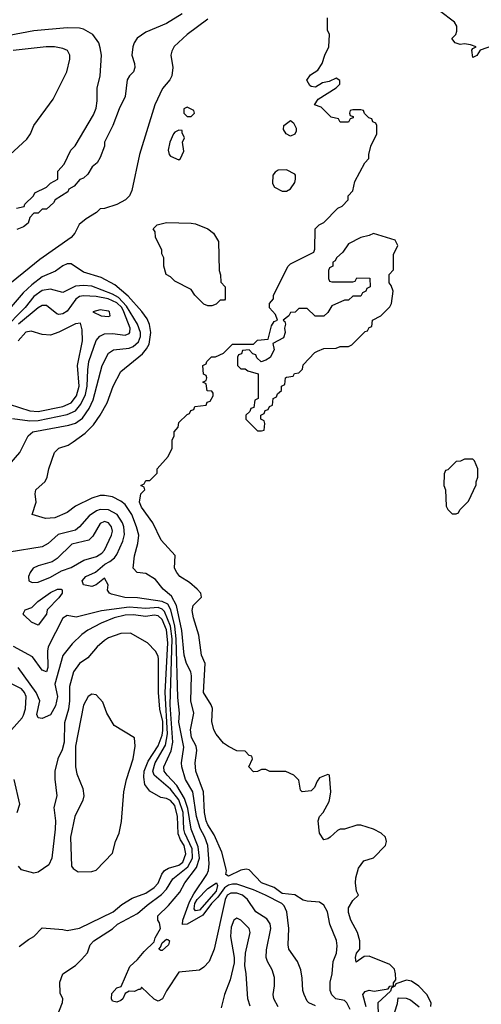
# Model space of a CAD drawing. Header units: inches. Extents: x 2348341 to 2479810, y 460419 to 613669.
# Tile 661 of 721: x 2442141 to 2444372, y 602063 to 606821. Entities that reach past the tile are written whole.
import ezdxf

# ---------------------------------------------------------------- set-up
doc = ezdxf.new("R2010")
doc.units = ezdxf.units.IN
doc.header["$MEASUREMENT"] = 0
doc.layers.add('C4640', color=7, linetype='Continuous')

msp = doc.modelspace()

# ---------------------------------------------------------------- linework, layer by layer
at = {"layer": 'C4640', "color": 2}
for points, elevation in [([(2442926, 606850), (2442850, 606803.7), (2442750, 606761.2), (2442708.3, 606731.7), (2442694.8, 606710), (2442687.3, 606690), (2442682.8, 606650), (2442696.3, 606610), (2442697.3, 606590), (2442690.8, 606570), (2442671, 606550), (2442661, 606530), (2442650.8, 606450), (2442621, 606390), (2442590.7, 606309.3), (2442551, 606230), (2442550.7, 606210), (2442530, 606155.3), (2442514.8, 606130), (2442491, 606110), (2442470, 606075.3), (2442450, 606055.3), (2442431.6, 606048.4), (2442403.6, 606016.4), (2442378, 606002), (2442374, 605990), (2442312, 605950), (2442303.6, 605936.4), (2442270, 605906), (2442250, 605906), (2442230, 605886), (2442210, 605886), (2442190, 605866), (2442182, 605838), (2442159.8, 605820.2), (2442127.3, 605807.3)], 34), ([(2444430, 606696), (2444365.4, 606674.6), (2444350, 606648.7), (2444330, 606638), (2444325.6, 606674.4), (2444330, 606682), (2444346, 606690), (2444319.3, 606699.3), (2444290, 606704), (2444270, 606702), (2444246, 606710), (2444228.7, 606730), (2444248, 606750), (2444253.6, 606766.4), (2444254, 606790), (2444242, 606810), (2444170, 606864)], 34), ([(2443050, 606824.5), (2442951, 606750), (2442887.9, 606692.1), (2442876, 606670), (2442871, 606650), (2442881, 606590), (2442876, 606550), (2442866, 606530), (2442830.4, 606489.6), (2442793.4, 606410), (2442720.7, 606170), (2442683.6, 605996.4), (2442672, 605970), (2442652, 605950), (2442610, 605928.7), (2442550, 605908.7), (2442530, 605908), (2442512, 605890), (2442461.4, 605858.6), (2442428, 605832), (2442406.8, 605790), (2442390, 605769.3), (2442238, 605662), (2442050.3, 605509.7)], 38), ([(2443815.3, 602050), (2443799, 602110), (2443803.2, 602116.8), (2443810, 602124.7), (2443829.2, 602130.8), (2443854, 602126), (2443922, 602138), (2443930, 602151.3), (2443947.3, 602152.7), (2443947.3, 602167.3), (2443959, 602181), (2443957.2, 602210), (2443952.3, 602232.3), (2443930, 602255.3), (2443830, 602295.3), (2443806, 602294), (2443767.3, 602267.3), (2443764, 602290), (2443769.2, 602310), (2443784, 602330), (2443785.2, 602370), (2443773.2, 602410), (2443740.9, 602470), (2443730, 602506), (2443729.2, 602530), (2443750, 602564.7), (2443778, 602590), (2443769, 602609), (2443763.7, 602650), (2443765.4, 602674.6), (2443778.6, 602721.4), (2443803.2, 602756.8), (2443850, 602771.3), (2443908.7, 602830), (2443914, 602850), (2443908.7, 602870), (2443888, 602890), (2443850, 602909), (2443790, 602928.7), (2443770, 602928.7), (2443710.9, 602909.1), (2443690, 602908.7), (2443676.9, 602903.1), (2443642, 602870), (2443630, 602862), (2443610, 602858), (2443589.3, 602889.3), (2443584, 602950), (2443589.3, 602970.7), (2443608, 602990), (2443636.4, 603043.6), (2443640.4, 603059.6), (2443644, 603090), (2443638, 603170), (2443630, 603174), (2443590, 603158), (2443578, 603142), (2443566, 603110), (2443550, 603094), (2443506, 603090), (2443498, 603098), (2443490, 603146), (2443466, 603170), (2443427.3, 603187.3), (2443350, 603188), (2443330, 603198), (2443310, 603198), (2443290, 603188), (2443270, 603186), (2443248, 603210), (2443266, 603250), (2443262, 603262), (2443250, 603266), (2443230, 603286), (2443190, 603288), (2443150, 603308.7), (2443125.6, 603325.6), (2443090, 603368), (2443079, 603390), (2443069.4, 603429.4), (2443072.1, 603492.1), (2443066.6, 603510), (2443029.6, 603570), (2443037.2, 603710), (2443019.3, 603750), (2443007.2, 603847.2), (2442980.9, 603930), (2442974, 603966), (2442979, 603990), (2443019, 604030), (2443016, 604050), (2442999, 604070), (2442961, 604101), (2442915.1, 604130), (2442900.9, 604150), (2442889.6, 604170), (2442891.8, 604231.8), (2442825.4, 604305.4), (2442784.5, 604390), (2442730, 604465.2), (2442719.3, 604490), (2442726, 604530), (2442746, 604550), (2442742, 604562), (2442726, 604570), (2442742, 604578), (2442750, 604594), (2442770, 604594), (2442806, 604630), (2442806, 604650), (2442858, 604710), (2442878, 604750), (2442878, 604790), (2442888, 604810), (2442888, 604830), (2442907.3, 604852.7), (2442910, 604874), (2442950, 604914), (2442962, 604918), (2442967.3, 604932.7), (2442982, 604938), (2442987.3, 604952.7), (2443042, 604958), (2443047.3, 604972.7), (2443062, 604978), (2443076.4, 605003.6), (2443076.4, 605016.4), (2443070, 605026), (2443047.3, 605027.3), (2443042, 605062), (2443026, 605070), (2443042, 605078), (2443046, 605090), (2443042, 605102), (2443028.4, 605108.4), (2443026, 605150), (2443042, 605158), (2443046, 605170), (2443068.4, 605191.6), (2443087.3, 605192.7), (2443126, 605210), (2443170, 605254), (2443270, 605254), (2443290, 605272), (2443342, 605278), (2443358, 605342), (2443370, 605362), (2443386, 605370), (2443376.4, 605396.4), (2443348.4, 605428.4), (2443348, 605450), (2443367.3, 605472.7), (2443368, 605490), (2443438, 605630), (2443450, 605642), (2443562, 605698), (2443567.3, 605712.7), (2443568, 605810), (2443588, 605830), (2443610, 605842), (2443678, 605910), (2443699.3, 605920.7), (2443728, 605950), (2443728, 605970), (2443750, 605994), (2443760.4, 606039.6), (2443808, 606130), (2443828, 606150), (2443828, 606170), (2443838, 606210), (2443866, 606270), (2443866, 606310), (2443862, 606322), (2443847.3, 606327.3), (2443842, 606342), (2443827.3, 606347.3), (2443807.3, 606367.3), (2443802, 606382), (2443790, 606386), (2443750, 606386), (2443738, 606382), (2443734, 606370), (2443738, 606358), (2443752.7, 606352.7), (2443752.7, 606347.3), (2443738, 606342), (2443730, 606326), (2443690, 606326), (2443682, 606342), (2443646, 606350), (2443598, 606398), (2443566, 606410), (2443583.1, 606436.9), (2443670, 606492), (2443688, 606510), (2443687.3, 606527.3), (2443670, 606538), (2443636.9, 606523.1), (2443603.6, 606516.4), (2443570, 606495.3), (2443550, 606498), (2443543.1, 606503.1), (2443530, 606526), (2443529, 606529), (2443545.6, 606554.4), (2443582, 606578), (2443602, 606610), (2443615.3, 606650), (2443635.3, 606690), (2443638, 606750), (2443628, 606770), (2443628, 606830)], 38), ([(2442126, 605910), (2442162, 605918), (2442166, 605930), (2442208, 605970), (2442214.6, 605985.4), (2442270, 606012), (2442290, 606032), (2442326, 606050), (2442326, 606090), (2442356.4, 606123.6), (2442388, 606190), (2442408.9, 606211.1), (2442498, 606362), (2442510, 606394), (2442516, 606430), (2442516, 606490), (2442529.2, 606550), (2442536, 606650), (2442530, 606686), (2442524, 606710), (2442494, 606750), (2442450, 606775.1), (2442430, 606780.9), (2442370, 606782), (2442210, 606767.3), (2442090, 606745.1)], 34), ([(2442030, 606112), (2442175.5, 606244.5), (2442194, 606270), (2442208.7, 606310), (2442302, 606438), (2442369, 606570), (2442384, 606630), (2442384, 606650), (2442372, 606672), (2442350, 606682.7), (2442309.4, 606689.4), (2442269.4, 606689.4), (2442110, 606673)], 38), ([(2443738, 602038), (2443722, 602070), (2443710, 602080.7), (2443669.3, 602090), (2443650, 602109.3), (2443641.6, 602130), (2443640.7, 602170), (2443651.6, 602210), (2443655.1, 602270), (2443671.8, 602310), (2443674.8, 602345.2), (2443671.4, 602371.4), (2443639.3, 602450), (2443629, 602510), (2443610, 602542), (2443590, 602557.2), (2443530, 602561.2), (2443510, 602566), (2443470, 602591.6), (2443410, 602598.9), (2443370, 602628), (2443310, 602649.6), (2443250, 602713.2), (2443235.9, 602715.9), (2443210, 602711.3), (2443150, 602682.9), (2443137.2, 602690), (2443140.5, 602710), (2443118, 602798), (2443081.3, 602881.3), (2443050, 602929.6), (2443041.7, 602950), (2443034.3, 602990), (2443029.7, 603090), (2442991.8, 603190), (2442989.7, 603230), (2442996.3, 603290), (2442993.3, 603310), (2442971.8, 603351.8), (2442966.8, 603390), (2442982.7, 603470), (2442968.5, 603530), (2442970.9, 603650.9), (2442968.3, 603670), (2442946.6, 603710), (2442935.8, 603750), (2442924.8, 603870), (2442899.3, 603990), (2442875.1, 604035.1), (2442834, 604070), (2442796.5, 604116.5), (2442750, 604145.2), (2442708, 604150), (2442688.7, 604170), (2442695.1, 604230), (2442712, 604290), (2442716.2, 604330), (2442706, 604370), (2442682.4, 604430), (2442650, 604478), (2442630, 604494.5), (2442590, 604516), (2442550, 604522), (2442530, 604522), (2442490, 604509.6), (2442410.3, 604469.7), (2442370, 604439.3), (2442310, 604413.2), (2442266, 604410), (2442202, 604430), (2442220.9, 604490), (2442216, 604530), (2442219, 604550), (2442264, 604590), (2442274, 604610), (2442282, 604650), (2442309.2, 604730), (2442330, 604750.7), (2442374.8, 604765.2), (2442399.5, 604780.5), (2442456.9, 604823.1), (2442497, 604863), (2442529.6, 604910), (2442562.9, 604970), (2442592.3, 605050), (2442630, 605121), (2442733.7, 605206.3), (2442754.5, 605230), (2442767.1, 605252.9), (2442774, 605310), (2442768.1, 605348.1), (2442756.3, 605376.3), (2442731.5, 605411.5), (2442665.3, 605485.3), (2442600.5, 605540.5), (2442534.7, 605574.7), (2442450, 605600.7), (2442390, 605642), (2442370, 605640.9), (2442350, 605632.3), (2442313.7, 605606.3), (2442250, 605578.9), (2442199.5, 605540.5), (2442158.2, 605501.8), (2442090, 605422.9)], 42), ([(2442089.6, 604670), (2442141.2, 604730), (2442182.7, 604810), (2442204, 604830), (2442377.8, 604862.2), (2442410, 604871.8), (2442444.1, 604895.9), (2442477.3, 604942.7), (2442495.9, 604984.1), (2442539.6, 605150), (2442569.4, 605210), (2442594, 605226), (2442670, 605233.4), (2442690, 605242.6), (2442715, 605265), (2442724.5, 605290), (2442725, 605310), (2442710.5, 605350.6), (2442657.6, 605437.6), (2442618.6, 605478.6), (2442590, 605494.8), (2442490, 605533.5), (2442450, 605536.4), (2442410, 605532.8), (2442350, 605503.7), (2442290, 605518.7), (2442250, 605513.3), (2442210, 605484.2), (2442167.2, 605430), (2442059.4, 605320.6)], 46), ([(2442105.8, 604894.2), (2442190, 604882.4), (2442230, 604883.9), (2442370, 604912.6), (2442410, 604931.7), (2442436.9, 604963.1), (2442458.8, 605010), (2442466.8, 605050), (2442469.7, 605130), (2442475.8, 605170), (2442510, 605270.7), (2442528.3, 605291.7), (2442550, 605302.4), (2442590, 605304.4), (2442650, 605297.1), (2442670, 605304), (2442674, 605310), (2442674.7, 605330), (2442645, 605410), (2442634.1, 605430), (2442610, 605453.8), (2442568.2, 605471.8), (2442510, 605483.1), (2442450, 605487.1), (2442430, 605483), (2442412.7, 605470), (2442370, 605412), (2442350, 605399.5), (2442330, 605397), (2442320.5, 605400.5), (2442270, 605439.5), (2442250, 605439.6), (2442230, 605429.6), (2442135.6, 605350)], 50), ([(2442090, 604963.1), (2442190, 604931.8), (2442230, 604928), (2442350, 604951.3), (2442390, 604969), (2442415.7, 605004.3), (2442427.6, 605050), (2442421, 605150), (2442444.7, 605270), (2442442.7, 605322.7), (2442434.6, 605354.6), (2442410, 605352.3), (2442330, 605311.6), (2442290, 605297), (2442250, 605299.3), (2442196.5, 605316.5), (2442170, 605312), (2442133.4, 605270)], 54), ([(2443570, 602055.3), (2443538, 602070), (2443530, 602078), (2443515.3, 602110), (2443509.4, 602129.4), (2443506.6, 602190), (2443499.3, 602230), (2443482.7, 602270), (2443441.2, 602330), (2443438, 602350), (2443441.6, 602430), (2443431.3, 602510), (2443419.3, 602539.3), (2443407, 602550), (2443329.5, 602590), (2443270, 602615.6), (2443190, 602643.9), (2443170, 602643.8), (2443150, 602638.6), (2443130, 602625.3), (2443099, 602581), (2443067.8, 602550), (2443025.9, 602494.1), (2442950, 602449.6), (2442928.2, 602448.2), (2442928.7, 602470), (2442961.8, 602558.2), (2442982.7, 602597.3), (2443045.6, 602690), (2443054, 602710), (2443056.1, 602743.9), (2443049.7, 602830), (2443035.6, 602870), (2443012.9, 602912.9), (2442994.8, 602970), (2442977.4, 603090), (2442943, 603150), (2442925.1, 603210), (2442922.9, 603230), (2442934.3, 603305.7), (2442910, 603426), (2442912.7, 603470), (2442905.9, 603545.9), (2442897.4, 603830), (2442890.5, 603890), (2442871.4, 603970), (2442856.1, 603996.1), (2442830, 604009.8), (2442710, 604026.9), (2442648.4, 604028.4), (2442584.8, 604044.8), (2442575.3, 604050), (2442565.2, 604065.2), (2442569, 604090), (2442550, 604122), (2442510.5, 604089.5), (2442490, 604082.9), (2442449.7, 604089.7), (2442442.7, 604110), (2442461.2, 604130), (2442507.9, 604152.1), (2442553.2, 604190), (2442577.2, 604202.8), (2442598.9, 604221.1), (2442610, 604237.3), (2442638.9, 604301.1), (2442646.7, 604333.3), (2442644, 604370), (2442637.7, 604390), (2442611.5, 604430), (2442570, 604452.4), (2442530, 604454), (2442511.4, 604448.6), (2442476.1, 604423.9), (2442430.6, 604370), (2442410, 604354), (2442326.4, 604333.6), (2442278.8, 604290), (2442250, 604274.5), (2442090, 604248.7)], 46), ([(2443389.4, 602050), (2443369.4, 602090), (2443366.6, 602110), (2443372.5, 602152.5), (2443371.9, 602191.9), (2443360.9, 602230), (2443338, 602270), (2443332, 602290), (2443333.8, 602326.2), (2443354.5, 602430), (2443351.8, 602451.8), (2443335.9, 602475.9), (2443282.7, 602510), (2443242, 602570), (2443217, 602590), (2443190, 602600.4), (2443160.5, 602599.5), (2443144.2, 602590), (2443133.4, 602570), (2443080.7, 602330), (2443056, 602270), (2443030, 602242), (2443010, 602228.7), (2442910, 602218), (2442851.1, 602128.9), (2442830.9, 602089.1), (2442810, 602078), (2442790, 602088), (2442730, 602146), (2442724.7, 602135.3), (2442715.3, 602135.3), (2442695.9, 602124.1), (2442670, 602126.6), (2442650, 602116), (2442639.3, 602090), (2442630, 602080.7), (2442610, 602073.6), (2442590, 602078), (2442584, 602090), (2442585.5, 602114.5), (2442610, 602142.4), (2442631.7, 602148.3), (2442673.7, 602246.3), (2442710, 602278.8), (2442742, 602318), (2442790, 602364.9), (2442795.2, 602384.8), (2442822, 602430), (2442816.4, 602456.4), (2442808, 602470), (2442808, 602490), (2442860.1, 602539.9), (2442914.3, 602605.7), (2442938.7, 602650), (2442995.7, 602724.3), (2443009.8, 602770), (2443003.4, 602823.4), (2442968.8, 602910), (2442953.2, 603010), (2442937.5, 603057.5), (2442901, 603121), (2442853, 603170), (2442839.7, 603190), (2442838, 603210), (2442872.7, 603287.3), (2442880.7, 603330), (2442868.2, 603510), (2442877.2, 603830), (2442869.9, 603890), (2442841.3, 603961.3), (2442830, 603972.8), (2442810, 603980.7), (2442750, 603975.8), (2442670, 603981.6), (2442535.8, 603964.2), (2442413.6, 603933.6), (2442370, 603942), (2442350, 603929), (2442279.3, 603790), (2442274.9, 603770), (2442277.1, 603690), (2442270, 603669.3), (2442250, 603677.2), (2442202.5, 603742.5), (2442111.7, 603791.7)], 50), ([(2442315.3, 601990), (2442348.4, 602071.6), (2442348.7, 602090), (2442336.4, 602116.4), (2442335.3, 602170), (2442349.3, 602210.7), (2442410, 602251.3), (2442440.2, 602279.8), (2442468.9, 602311.1), (2442482, 602350), (2442499, 602370), (2442590, 602427.7), (2442613.2, 602450), (2442710, 602501.7), (2442757.1, 602542.9), (2442826.2, 602593.8), (2442850, 602619.3), (2442881.6, 602670), (2442953.2, 602726.8), (2442975.4, 602770), (2442973.9, 602813.9), (2442938.6, 602890), (2442933.7, 602910), (2442930.5, 602990), (2442910.4, 603050.4), (2442870, 603103.5), (2442790, 603169.6), (2442784.5, 603190), (2442795.8, 603230), (2442845.3, 603314.7), (2442855.8, 603370), (2442843.6, 603570), (2442857.3, 603810), (2442850, 603872), (2442830, 603923), (2442810, 603941), (2442790, 603943.1), (2442750, 603936.8), (2442690, 603945.8), (2442650, 603943.8), (2442597.3, 603930), (2442534.3, 603905.7), (2442470, 603871.6), (2442440.7, 603850), (2442394.6, 603805.4), (2442350, 603748.7), (2442310.3, 603610), (2442323.1, 603550), (2442314.1, 603505.9), (2442290, 603461.2), (2442250, 603444), (2442230, 603448), (2442223.9, 603463.9), (2442237.6, 603530), (2442221.3, 603570), (2442133.2, 603690)], 54), ([(2442138, 602342), (2442183.2, 602376.8), (2442209.1, 602390.9), (2442250, 602432), (2442350, 602424.9), (2442370, 602419.3), (2442430, 602430.4), (2442593.2, 602510), (2442634.8, 602545.2), (2442683.9, 602576.1), (2442750, 602600.3), (2442790, 602626.7), (2442810, 602648.4), (2442827.7, 602692.3), (2442840.7, 602710), (2442859.5, 602720.5), (2442910, 602735.3), (2442929.7, 602750), (2442943.9, 602790), (2442935.8, 602830), (2442918.2, 602858.2), (2442907.2, 602887.2), (2442903.8, 602970), (2442890, 603024.5), (2442870, 603047.8), (2442850, 603057.6), (2442822.9, 603062.9), (2442770, 603092.3), (2442745.2, 603125.2), (2442740.6, 603160.6), (2442743.1, 603190), (2442762.4, 603237.6), (2442810, 603312.7), (2442830, 603364), (2442833.3, 603386.7), (2442832.2, 603430), (2442817.7, 603490), (2442811.8, 603570), (2442811.6, 603731.6), (2442810, 603746), (2442798, 603770), (2442758, 603810), (2442676.4, 603856.4), (2442630, 603855.3), (2442570, 603834), (2442550, 603821.2), (2442514.8, 603790), (2442470, 603737.2), (2442430, 603709.4), (2442400.4, 603670), (2442381.4, 603598.6), (2442381.3, 603530), (2442376.4, 603490), (2442357.3, 603422.7), (2442355.6, 603330), (2442346.7, 603293.3), (2442325.5, 603250), (2442310.7, 603190), (2442310.7, 603150.7), (2442321, 603070), (2442305.8, 603014.2), (2442313.4, 602950), (2442312.9, 602910), (2442297, 602770), (2442282.5, 602737.5), (2442230, 602702), (2442210, 602696), (2442150, 602713.2), (2442136, 602730)], 58), ([(2442101.7, 603390), (2442152.5, 603447.5), (2442159.3, 603460.7), (2442168.7, 603491.3), (2442172.4, 603550), (2442164.4, 603570), (2442150, 603588), (2442104.2, 603610)], 58), ([(2442129.3, 602990.7), (2442142, 603030), (2442114, 603150)], 58), ([(2443254.8, 602054.8), (2443244, 602090), (2443236, 602210), (2443229.2, 602250), (2443232, 602310), (2443254.5, 602410), (2443249.4, 602430), (2443210, 602469.4), (2443190, 602479.3), (2443176, 602470), (2443163.4, 602436.6), (2443160.3, 602390), (2443177.3, 602290), (2443176.8, 602263.2), (2443158.5, 602181.5), (2443130.8, 602110), (2443114.4, 602045.6)], 54), ([(2444128, 602052), (2444128.7, 602070), (2444109, 602110), (2444069, 602150), (2444034.2, 602174.2), (2444010, 602179.3), (2443958, 602162), (2443954, 602150), (2443938, 602142), (2443932.7, 602127.3), (2443872, 602070), (2443872.7, 602007.3)], 38), ([(2443953.2, 602026.8), (2443967.3, 602067.3), (2443970, 602094), (2444008, 602092), (2444030, 602084.7), (2444071.1, 602051.1)], 38)]:
    msp.add_lwpolyline(points, dxfattribs=dict(at, elevation=elevation))
for points, elevation in [([(2442950, 606398), (2442934, 606390), (2442934, 606370), (2442950, 606354), (2442970, 606354), (2442986, 606370), (2442982, 606382)], 42), ([(2443450, 606259), (2443428.7, 606270), (2443415.3, 606290), (2443418, 606310), (2443450, 606334), (2443463.6, 606323.6), (2443476.9, 606296.9), (2443476.9, 606283.1), (2443470, 606268)], 38), ([(2442910, 606288), (2442890, 606278), (2442884.7, 606270), (2442866.8, 606230), (2442858.8, 606190), (2442862.8, 606170), (2442870, 606161), (2442910, 606144.7), (2442918, 606150), (2442934.6, 606185.4), (2442928, 606230), (2442938, 606250), (2442926, 606274), (2442926, 606286)], 42), ([(2443430, 606096), (2443390, 606094), (2443375.3, 606084.7), (2443364.7, 606070), (2443362, 606030), (2443371.6, 606011.6), (2443410, 605992), (2443430, 605992), (2443450, 606004.7), (2443470, 606034), (2443474, 606050), (2443474, 606070), (2443470, 606075.3)], 42), ([(2443050, 605438), (2443030, 605446), (2442988, 605490), (2442970, 605518), (2442890, 605558), (2442870, 605578), (2442848, 605590), (2442838, 605630), (2442838, 605670), (2442828, 605690), (2442827.3, 605707.3), (2442798, 605770), (2442796.4, 605796.4), (2442786, 605810), (2442806, 605830), (2442850, 605841), (2442970, 605837.3), (2442990, 605834), (2443050, 605810.8), (2443078, 605790), (2443102, 605750), (2443104.7, 605610), (2443111.6, 605588.4), (2443112.7, 605552.7), (2443134, 605530), (2443134, 605470), (2443130, 605466), (2443110, 605466), (2443090, 605446), (2443070, 605438)], 38), ([(2443850, 605788), (2443830, 605778), (2443790, 605768.7), (2443730, 605738), (2443702, 605698), (2443672, 605670), (2443664.7, 605655.3), (2443654, 605650), (2443654, 605630), (2443638, 605622), (2443634, 605610), (2443634, 605570), (2443638, 605558), (2443650, 605554), (2443750, 605554), (2443762, 605558), (2443770, 605574), (2443832.7, 605572.7), (2443834, 605530), (2443818, 605522), (2443814, 605510), (2443798, 605502), (2443790, 605486), (2443750, 605486), (2443730, 605466), (2443710, 605466), (2443650, 605438), (2443630, 605406), (2443610, 605388), (2443568.4, 605388.4), (2443530, 605426), (2443490, 605426), (2443471.6, 605408.4), (2443450, 605406), (2443442, 605390), (2443414, 605370), (2443422, 605362), (2443424.7, 605350), (2443421, 605330), (2443424, 605310), (2443415.9, 605284.1), (2443363.6, 605256.4), (2443370, 605226), (2443350.9, 605189.1), (2443330, 605175.3), (2443307.3, 605167.3), (2443287.3, 605187.3), (2443282, 605202), (2443267.3, 605207.3), (2443250, 605226), (2443218, 605222), (2443212.7, 605207.3), (2443198, 605202), (2443194, 605190), (2443194, 605150), (2443210, 605134), (2443230, 605134), (2443243.6, 605123.6), (2443294, 605110), (2443294, 604990), (2443278, 604982), (2443272.7, 604947.3), (2443258, 604942), (2443252.7, 604927.3), (2443234, 604910), (2443234, 604890), (2443290, 604834), (2443310, 604834), (2443322, 604838), (2443326, 604870), (2443322, 604882), (2443306, 604890), (2443306, 604910), (2443322, 604918), (2443327.3, 604932.7), (2443342, 604938), (2443347.3, 604952.7), (2443362, 604958), (2443366, 604990), (2443382, 604998), (2443387.3, 605012.7), (2443406, 605030), (2443406, 605050), (2443422, 605058), (2443426, 605090), (2443430, 605094), (2443462, 605098), (2443468.4, 605111.6), (2443490, 605114), (2443507.3, 605132.7), (2443510, 605154), (2443567.3, 605212.7), (2443580.4, 605219.6), (2443610, 605232), (2443670, 605234), (2443690, 605242), (2443730, 605242), (2443746, 605250), (2443810, 605314), (2443822, 605318), (2443830, 605334), (2443842, 605338), (2443846, 605370), (2443886, 605390), (2443930, 605434), (2443938, 605450), (2443946, 605510), (2443936.4, 605536.4), (2443926, 605550), (2443926, 605590), (2443947.3, 605612.7), (2443947.3, 605687.3), (2443968, 605730), (2443955.3, 605755.3)], 38), ([(2442530, 605419), (2442494, 605410), (2442534, 605390), (2442570, 605387.3), (2442578, 605390), (2442575.3, 605410), (2442570, 605412.7)], 54), ([(2444330, 604698), (2444290, 604698), (2444271.6, 604688.4), (2444250, 604686), (2444210, 604646), (2444198, 604642), (2444192.7, 604627.3), (2444191.3, 604570), (2444198, 604550), (2444202, 604470), (2444210, 604454), (2444230, 604434), (2444250, 604434), (2444262, 604438), (2444267.3, 604452.7), (2444310, 604494), (2444347.3, 604572.7), (2444347.3, 604587.3), (2444355.3, 604610), (2444355.3, 604650), (2444338, 604690)], 38), ([(2442550, 604395.6), (2442530, 604386), (2442494.9, 604325.1), (2442474.4, 604305.6), (2442392.5, 604287.5), (2442322.4, 604217.6), (2442298.4, 604201.6), (2442230, 604182.7), (2442206.8, 604170), (2442190.8, 604150), (2442182.8, 604130), (2442184.7, 604110), (2442202, 604102), (2442230, 604102.8), (2442290, 604127.7), (2442342.5, 604157.5), (2442390, 604173.4), (2442451.1, 604208.9), (2442512.4, 604227.6), (2442537.3, 604242.7), (2442550, 604257.3), (2442585.1, 604330), (2442589.5, 604350), (2442584.5, 604370), (2442570, 604389.3)], 50), ([(2442230, 603895.3), (2442198, 603910), (2442163.1, 603943.1), (2442158, 603950), (2442168, 603970), (2442199.3, 603980.7), (2442229.3, 604010), (2442290, 604053.7), (2442324, 604070), (2442342, 604070), (2442346, 604066), (2442345.5, 604050), (2442330, 604027.3), (2442274, 603970), (2442270, 603948.7)], 46), ([(2442490, 603562), (2442472, 603550), (2442450, 603508), (2442410.4, 603310.4), (2442410.4, 603210), (2442417.6, 603177.6), (2442446.6, 603106.6), (2442450.4, 603070), (2442446, 603050), (2442407.7, 602970), (2442386.8, 602870), (2442392, 602730), (2442399.6, 602719.6), (2442423.6, 602703.6), (2442490, 602704.7), (2442510, 602712), (2442590, 602794), (2442604, 602850), (2442621.2, 602890), (2442632.9, 602947.1), (2442643.7, 603090), (2442657.2, 603150), (2442689.2, 603250), (2442699, 603310), (2442695.3, 603350), (2442598, 603410), (2442562, 603470), (2442543.1, 603523.1), (2442510, 603558)], 62), ([(2442990, 602514), (2442984.7, 602524.7), (2442987.8, 602550), (2442998.5, 602570), (2443050, 602623.2), (2443092, 602650), (2443096.7, 602636.7), (2443090, 602609.8), (2443010, 602518)], 42), ([(2442822.4, 602322.4), (2442813.2, 602330), (2442821.6, 602338.4), (2442830, 602360.4), (2442850, 602377.4), (2442856.5, 602376.5), (2442864.9, 602370), (2442859.6, 602350), (2442830, 602323)], 46)]:
    msp.add_lwpolyline(points, close=True, dxfattribs=dict(at, elevation=elevation))

doc.saveas('drawing.dxf')
